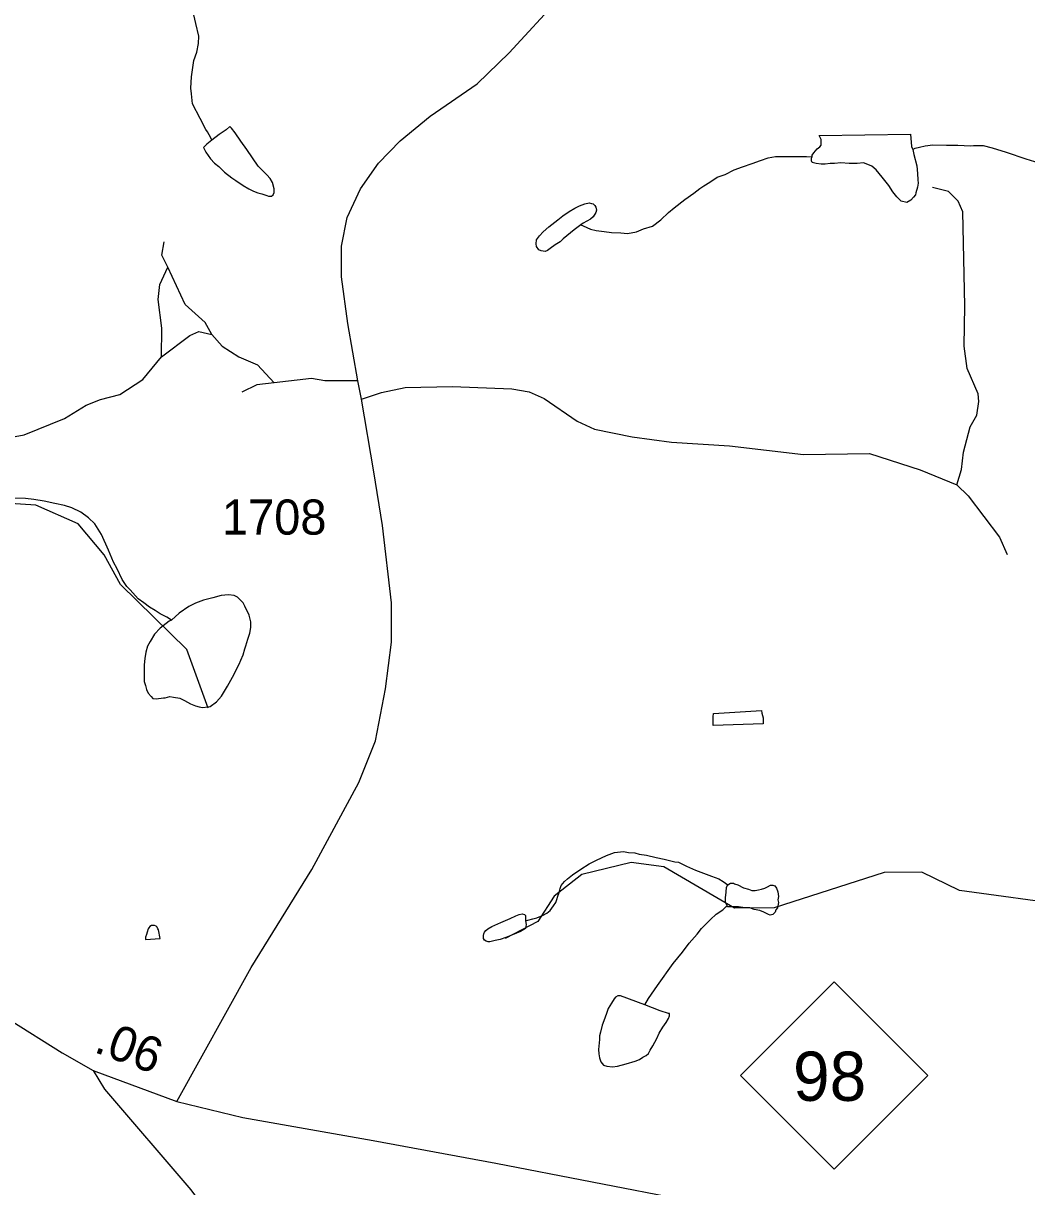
# Model space of a CAD drawing. Extents: x 2126262 to 2293712, y 749403 to 919119.
# Drawn here: x 2196447 to 2200014, y 807707 to 811845 of the extents above; entities that cross this region are included whole.
import ezdxf

# ---------------------------------------------------------------- set-up
doc = ezdxf.new("R2010")
doc.units = 0
for name, color, linetype in [('Exist Hydrographic Creek Single Shore', 7, 'Continuous'), ('Exist Hydrographic Misc Water Feature', 7, 'Continuous'), ('Exist Road Non-System Type 51', 7, 'Continuous'), ('Exist Road Primary NC Attributed', 7, 'Continuous'), ('Exist Road Primary NC Service Mileage Hundredths English Label', 7, 'Continuous'), ('Exist Road Primary NC Shield CELL', 7, 'Continuous'), ('Exist Road Primary NC Shield Number Label', 7, 'Continuous'), ('Exist Road Secondary Type 51 Attributed', 7, 'Continuous'), ('Exist Road Secondary Type 51 Number Label', 7, 'Continuous')]:
    doc.layers.add(name, color=color, linetype=linetype)

msp = doc.modelspace()

# ---------------------------------------------------------------- linework, layer by layer
at = {"layer": 'Exist Hydrographic Creek Single Shore'}
for points in [[(2197103.6, 809409.1), (2197027.5, 809617.3), (2196792.5, 809848.5), (2196733.7, 809954.7), (2196641.6, 810064.9), (2196490.7, 810130.3), (2196290.6, 810144.3), (2196081.6, 810342.1), (2195972.5, 810367.4), (2195947.7, 810433.5), (2196272.7, 811660.2), (2196402.8, 812077.4), (2196407.7, 812569.4), (2196347.6, 812852.8), (2196395.6, 813094.5), (2196460.6, 813270.3), (2196626.7, 813512.9), (2196633.7, 813578.4)], [(2201577.6, 808188.3), (2201335.7, 808304.9), (2201075.7, 808477.6), (2200941.6, 808611.6), (2200724.6, 808675), (2200174.7, 808706.1), (2199774.6, 808760.3), (2199640.7, 808825.3), (2199507.6, 808824.8), (2199116.6, 808698.4), (2198974.7, 808698), (2198723.7, 808844.3), (2198607.7, 808859.8), (2198432.5, 808817.4), (2198333.7, 808740.7), (2198275.7, 808650.1), (2198159.6, 808590.2)]]:
    msp.add_lwpolyline(points, dxfattribs=at)
at = {"layer": 'Exist Hydrographic Misc Water Feature'}
for points in [[(2197117.5, 811428.7), (2197113.6, 811436.6), (2197101.3, 811458.6), (2197095.3, 811466.5), (2197075, 811506.4), (2197048.6, 811558.2), (2197044.3, 811594.1), (2197042.2, 811614.1), (2197044.1, 811654.1), (2197053.5, 811712.2), (2197063.4, 811742.2), (2197069.1, 811772.3), (2197071.1, 811798.3), (2197060.5, 811844.2), (2197048.4, 811894.1)], [(2197117.5, 811428.7), (2197099.6, 811414.6), (2197087.8, 811402.5), (2197095.8, 811386.6), (2197112, 811362.6), (2197126.1, 811346.8), (2197142.1, 811334.9), (2197162.4, 811315), (2197188.2, 811295.2), (2197202.6, 811285.3), (2197228.6, 811267.5), (2197248.5, 811255.7), (2197264.7, 811247.8), (2197280.7, 811241.9), (2197294.9, 811238), (2197312.7, 811232.1), (2197318.9, 811230.1), (2197322.7, 811230.1), (2197328.9, 811230.2), (2197334.8, 811234.3), (2197338.7, 811242.3), (2197338.5, 811256.3), (2197332.6, 811278.2), (2197324.4, 811292.2), (2197312.3, 811306), (2197302.2, 811316), (2197282.1, 811335.8), (2197261.8, 811365.7), (2197241.8, 811395.6), (2197219.6, 811425.4), (2197199.3, 811455.3), (2197187.2, 811471.1), (2197181.1, 811477.1), (2197167.3, 811465), (2197143.3, 811448.8), (2197117.5, 811428.7)], [(2199251.3, 811369.4), (2199251.1, 811375.4), (2199257, 811383.4), (2199269.1, 811397.5), (2199278.7, 811405.5), (2199282.8, 811411.6), (2199282.8, 811421.6), (2199282.8, 811431.6), (2199276.5, 811445.5)], [(2199276.5, 811445.5), (2199600.5, 811449.7), (2199604.8, 811405.8), (2199608.9, 811395.9)], [(2199608.9, 811395.9), (2199616.9, 811399.9), (2199632.9, 811404), (2199652.8, 811408.1), (2199680.8, 811412.3), (2199728.8, 811410.7), (2199768.8, 811410.9), (2199814.7, 811409.2), (2199824.8, 811409.3), (2199858.8, 811409.5), (2199890.8, 811401.7), (2199940.9, 811386.1), (2200011, 811362.6), (2200073.1, 811343)], [(2198429, 811127.8), (2198437, 811123.8), (2198463.2, 811112), (2198483.3, 811108.1), (2198511.2, 811104.4), (2198537.3, 811100.5), (2198571.3, 811098.8), (2198595.3, 811096.9), (2198627.3, 811103.1), (2198651.1, 811113.4), (2198683.1, 811123.5), (2198712.8, 811145.7), (2198740.9, 811171.9), (2198760.6, 811188.1), (2198798.3, 811218.3), (2198830.3, 811240.5), (2198852, 811256.6), (2198866, 811266.8), (2198887.7, 811278.9), (2198913.7, 811297.1), (2198941.8, 811307.3), (2198973.6, 811323.5), (2199003.6, 811333.6), (2199037.4, 811345.9), (2199067.3, 811356.1), (2199095.2, 811366.3), (2199121.3, 811370.5), (2199157.3, 811370.7), (2199203.3, 811371.1), (2199231, 811371.2), (2199251.3, 811369.4)], [(2199608.9, 811395.9), (2199613, 811377.9), (2199623.2, 811337.9), (2199625.5, 811309.9), (2199627.5, 811288), (2199627.7, 811276), (2199625.9, 811262), (2199619.9, 811242), (2199618.1, 811233.9), (2199611.9, 811225.9), (2199602.1, 811215.8), (2199588, 811207.7), (2199568.1, 811211.6), (2199552.1, 811227.5), (2199538.1, 811245.4), (2199523.8, 811267.3), (2199499.6, 811297.1), (2199479.3, 811323), (2199463.3, 811336.9), (2199443.4, 811344.7), (2199433.3, 811348.6), (2199411.2, 811346.4), (2199383.3, 811346.3), (2199353.4, 811348.1), (2199331.2, 811345.9), (2199315.2, 811345.8), (2199297.4, 811343.7), (2199283.2, 811343.6), (2199265.2, 811345.5), (2199251.3, 811349.4), (2199249.2, 811355.4), (2199249.2, 811365.4), (2199251.3, 811369.4)], [(2198429, 811127.8), (2198405.2, 811109.7), (2198365.6, 811077.4), (2198355.6, 811067.3), (2198337.5, 811057.2), (2198319.7, 811043.1), (2198309.9, 811037), (2198301.9, 811033), (2198287.7, 811034.8), (2198279.7, 811038.8), (2198271.7, 811050.8), (2198269.5, 811060.7), (2198271.5, 811074.7), (2198281.6, 811088.7), (2198295.3, 811102.9), (2198315.2, 811121), (2198347, 811145.2), (2198364.8, 811159.3), (2198386.8, 811175.5), (2198406.9, 811187.6), (2198424.5, 811195.8), (2198442.5, 811201.9), (2198458.5, 811205.9), (2198466.5, 811204), (2198472.5, 811202.1), (2198478.6, 811196.1), (2198482.5, 811190.1), (2198484.8, 811180.1), (2198482.7, 811172.1), (2198472.9, 811156.1), (2198463, 811148), (2198437, 811133.8), (2198429, 811127.8)], [(2196973.3, 809722.2), (2196957.3, 809732.1), (2196932.9, 809744), (2196915.1, 809755.9), (2196895, 809767.7), (2196874.7, 809783.5), (2196854.8, 809797.4), (2196826.5, 809829.2), (2196814.6, 809841.1), (2196798.2, 809867), (2196780, 809904.9), (2196767.9, 809928.7), (2196749.6, 809970.6), (2196725.2, 810026.4), (2196701, 810064.3), (2196678.9, 810086.1), (2196650.8, 810105.9), (2196618.6, 810121.7), (2196592.6, 810129.5), (2196558.5, 810137.3), (2196520.6, 810145), (2196484.5, 810150.7), (2196454.6, 810154.5), (2196416.6, 810156.3)], [(2196973.3, 809722.2), (2196965.3, 809718.2), (2196933.6, 809694), (2196913.5, 809671.8), (2196897.9, 809645.7), (2196887.8, 809629.6), (2196882.1, 809607.7), (2196878.2, 809585.6), (2196876.3, 809563.6), (2196876.6, 809525.7), (2196876.8, 809503.7), (2196880.9, 809489.6), (2196885, 809475.8), (2196891.1, 809461.7), (2196901, 809449.9), (2196907.3, 809443.9), (2196919.2, 809442), (2196945, 809446.1), (2196951, 809446.2), (2196967, 809450.3), (2196981.1, 809448.4), (2197003.1, 809444.5), (2197019.3, 809436.7), (2197041.2, 809424.8), (2197059.3, 809416.9), (2197071.4, 809413.1), (2197083.2, 809411.1), (2197103.3, 809413.2), (2197111.3, 809415.3), (2197133.3, 809431.4), (2197151.1, 809451.6), (2197172.9, 809487.6), (2197196.4, 809529.8), (2197206.3, 809549.9), (2197214.3, 809565.9), (2197220, 809580), (2197228, 809598.1), (2197233.8, 809620.1), (2197237.9, 809630.1), (2197245.4, 809654.1), (2197251.6, 809676.2), (2197255.3, 809696.2), (2197255.3, 809716.2), (2197249.1, 809740.1), (2197234.8, 809772.1), (2197228.8, 809784), (2197208.5, 809803.9), (2197196.6, 809809.7), (2197176.5, 809811.6), (2197150.5, 809809.4), (2197120.6, 809801.2), (2197086.7, 809793), (2197058.8, 809782.8), (2197034.9, 809770.7), (2197001, 809746.4), (2196973.3, 809722.2)], [(2199077, 809352.8), (2198899.2, 809347.6), (2198899, 809365.6), (2198899, 809377.6), (2198900.8, 809389.6), (2199070.8, 809400.8), (2199072.9, 809390.8), (2199077, 809374.8), (2199077, 809366.8), (2199077, 809352.8)], [(2198231.9, 808653.2), (2198239.9, 808655.3), (2198258, 808659.4), (2198271.9, 808663.5), (2198292, 808671.7), (2198308, 808679.7), (2198319.7, 808689.8), (2198331.8, 808705.9), (2198339.8, 808718), (2198343.5, 808728), (2198347.6, 808740), (2198351.5, 808754), (2198355.2, 808768.1), (2198359.3, 808778.1), (2198371, 808792.2), (2198381, 808802.2), (2198399.1, 808816.4), (2198428.8, 808836.6), (2198458.7, 808854.8), (2198484.6, 808868.9), (2198520.5, 808885.2), (2198548.3, 808895.4), (2198580.3, 808899.6), (2198598.4, 808895.7), (2198620.3, 808893.9), (2198636.3, 808889.9), (2198662.6, 808886.1), (2198696.6, 808878.4), (2198724.5, 808872.5), (2198762.6, 808862.8), (2198776.6, 808860.9), (2198804.5, 808847.1), (2198836.9, 808833.4), (2198892.8, 808811.7), (2198918.9, 808801.9), (2198935.1, 808792.1), (2198951.1, 808780.2)], [(2198949.6, 808706.2), (2198943.5, 808718.1), (2198943.3, 808734.1), (2198945.3, 808754.1), (2198947, 808772.1), (2198951.1, 808780.2)], [(2198951.1, 808780.2), (2198961.1, 808786.2), (2198971, 808786.3), (2198975.1, 808784.3), (2198986.9, 808780.4), (2199007, 808770.5), (2199025.1, 808764.7), (2199037, 808760.7), (2199049.1, 808760.8), (2199061, 808762.9), (2199071, 808765), (2199083.1, 808769), (2199093, 808773.1), (2199103, 808779.2), (2199111, 808779.2), (2199119, 808777.3), (2199124.9, 808769.3), (2199129, 808755.4), (2199131.3, 808739.4), (2199129.3, 808727.4)], [(2199129.3, 808727.4), (2199131.5, 808717.4), (2199127.6, 808699.4), (2199121.5, 808691.4), (2199119.6, 808683.4), (2199111.8, 808675.3), (2199101.8, 808673.2), (2199095.8, 808675.2), (2199079.8, 808683.1), (2199065.5, 808689), (2199045.6, 808692.8), (2199029.6, 808698.8), (2199011.6, 808698.6), (2198989.6, 808702.5), (2198973.6, 808702.3), (2198959.5, 808702.2), (2198951.5, 808702.2), (2198949.6, 808706.2)], [(2198231.9, 808653.2), (2198234.2, 808639.3), (2198232.4, 808625.2), (2198214.5, 808615.1), (2198186.4, 808602.9), (2198162.4, 808592.8), (2198142.5, 808586.6), (2198124.7, 808582.5), (2198114.9, 808580.5), (2198104.8, 808578.4), (2198098.9, 808578.3), (2198092.7, 808580.3), (2198086.8, 808584.3), (2198082.5, 808590.2), (2198082.5, 808600.2), (2198084.5, 808606.2), (2198086.6, 808612.2), (2198090.5, 808618.3), (2198098.3, 808624.4), (2198112.2, 808632.4), (2198144.2, 808646.7), (2198178, 808660.9), (2198198.1, 808671), (2198210, 808675.1), (2198220.1, 808677.2), (2198228.1, 808675.2), (2198231.9, 808671.2), (2198231.9, 808667.2), (2198231.9, 808657.2), (2198231.9, 808653.2)], [(2198656, 808354.2), (2198669.9, 808376.4), (2198701.5, 808422.6), (2198757.1, 808500.9), (2198790.7, 808541.1), (2198814.5, 808573.3), (2198842.2, 808605.5), (2198858, 808625.6), (2198874, 808641.7), (2198889.8, 808657.7), (2198909.8, 808675.9), (2198933.4, 808692), (2198945.5, 808704.1), (2198949.6, 808706.2)], [(2196932.9, 808590.3), (2196926.8, 808620.3), (2196924.7, 808624.3), (2196922.7, 808630.2), (2196918.8, 808634.2), (2196912.8, 808636.2), (2196906.7, 808636.2), (2196902.8, 808636.1), (2196896.9, 808632.1), (2196892.8, 808628), (2196890.7, 808624), (2196886.8, 808612), (2196885, 808604), (2196881.1, 808594), (2196881.1, 808586), (2196932.9, 808590.3)], [(2198656, 808354.2), (2198569.9, 808385.6), (2198559.8, 808385.6), (2198552, 808381.5), (2198547.9, 808375.5), (2198538.1, 808359.4), (2198526.2, 808341.4), (2198520.3, 808323.4), (2198510.6, 808297.3), (2198504.5, 808281.2), (2198498.7, 808257.2), (2198494.8, 808243.2), (2198495, 808231.2), (2198491.3, 808195.2), (2198493.2, 808179.2), (2198495.4, 808165.2), (2198499.5, 808151.2), (2198509.6, 808139.3), (2198521.5, 808135.4), (2198541.6, 808133.5), (2198559.6, 808135.7), (2198589.6, 808143.8), (2198621.5, 808154.1), (2198637.3, 808160.1), (2198649.2, 808168.3), (2198661.3, 808174.3), (2198669.3, 808180.4), (2198675.3, 808192.4), (2198685.1, 808208.5), (2198698.9, 808234.6), (2198706.8, 808252.7), (2198720.6, 808274.7), (2198732.5, 808290.8), (2198740.3, 808304.9), (2198744.4, 808314.9), (2198744.4, 808322.8), (2198740.3, 808322.8), (2198710.3, 808332.6), (2198656, 808354.2)]]:
    msp.add_lwpolyline(points, dxfattribs=at)
at = {"layer": 'Exist Road Non-System Type 51'}
for points in [[(2199765, 810203.1), (2199781.7, 810257.6), (2199788.7, 810319), (2199812.4, 810409.8), (2199836.1, 810450.3), (2199843.8, 810499.9), (2199841, 810526.4), (2199802, 810617.2), (2199792.2, 810696.8), (2199793.6, 810839.2), (2199787.3, 811173.7), (2199770.6, 811211.4), (2199735.7, 811246.3), (2199678.5, 811260.3)], [(2196960.2, 810977.6), (2196938.6, 811020.2), (2196947, 811067.6)], [(2196937.9, 810657.8), (2196939.3, 810759.7), (2196926.7, 810861.7), (2196932.3, 810916.1), (2196960.2, 810977.6)], [(2197116.5, 810737.4), (2197093.5, 810780), (2197022.3, 810844.2), (2196960.2, 810977.6)], [(2196937.9, 810657.8), (2197038.4, 810734.6), (2197070.5, 810748.5), (2197116.5, 810737.4)], [(2197116.5, 810737.4), (2197153.5, 810696.2), (2197212.4, 810658.8), (2197279.4, 810629.5), (2197338, 810565.9)], [(2195968.1, 810080.3), (2196016.6, 810082.7), (2196052.2, 810077.1), (2196071.7, 810084.1), (2196096.9, 810113.5), (2196114.6, 810196.9), (2196178.1, 810257.6), (2196358.1, 810363.8), (2196449.5, 810381.2), (2196593.2, 810438.5), (2196670.7, 810486.7), (2196720.9, 810506.2), (2196789.3, 810524.4), (2196871.6, 810577.5), (2196937.9, 810657.8)], [(2197635.5, 810573), (2197518.5, 810573.2), (2197471, 810581.6), (2197338, 810565.9)], [(2197338, 810565.9), (2197277.1, 810559.2), (2197224, 810532.7)], [(2197648.7, 810508), (2197720.1, 810532), (2197803.8, 810548.8), (2197972.6, 810552.9), (2198183.3, 810544.6), (2198245.4, 810534.1), (2198298.5, 810510.3), (2198415.7, 810429.3), (2198477.1, 810401.4), (2198611, 810373.5), (2198750.6, 810355.3), (2198957.8, 810342.1), (2199220.1, 810311.3), (2199454.5, 810314.1), (2199635.2, 810256.2), (2199765, 810203.1)], [(2199765, 810203.1), (2199805.4, 810164), (2199917.1, 810017.4), (2199945, 809955.9)]]:
    msp.add_lwpolyline(points, dxfattribs=at)
at = {"layer": 'Exist Road Primary NC Attributed'}
for points in [[(2192160.1, 810972.4), (2192433.5, 810941.5), (2192619.8, 810897.5), (2192869.6, 810808.1), (2193078.2, 810711.1), (2193279.1, 810585.4), (2193942.6, 810055.4), (2194942.3, 809226.6), (2195096.5, 809103), (2195902.3, 808596.7), (2196396.3, 808302.1), (2196585, 808183), (2196695, 808120.3)], [(2196695, 808120.3), (2196992.8, 808010.2)], [(2196992.8, 808010.2), (2197227.5, 807953), (2197690.7, 807872), (2198126.1, 807791), (2198811.2, 807658.4), (2199374.9, 807560.6), (2199934.5, 807453.1), (2200590.3, 807333), (2201138.7, 807222.6), (2201311, 807191.2)]]:
    msp.add_lwpolyline(points, dxfattribs=at)
at = {"layer": 'Exist Road Primary NC Shield CELL'}
msp.add_lwpolyline([(2198996, 808102.2), (2199329, 808435.2), (2199662, 808102.2), (2199329, 807769.2)], close=True, dxfattribs=at)
at = {"layer": 'Exist Road Secondary Type 51 Attributed'}
for points in [[(2196992.8, 808010.2), (2197257.3, 808486.5), (2197472.9, 808835), (2197639.7, 809144.3), (2197699, 809293), (2197733.9, 809477.4), (2197756.2, 809643.6), (2197756.2, 809783.2), (2197723.4, 810059.1), (2197692.7, 810249), (2197648.7, 810508), (2197635.5, 810573), (2197600.6, 810776.9), (2197577.6, 810942.4), (2197577.6, 811051.3), (2197598.5, 811153.3), (2197645.2, 811255.9), (2197709.4, 811346.7), (2197786.2, 811426.3), (2197892.9, 811513.6), (2198060.4, 811629.5), (2198174.1, 811739.1), (2198355.5, 811937.4)], [(2196695, 808120.3), (2196735, 808053.8), (2197042.4, 807695.7), (2197157.6, 807541.3), (2197276.2, 807354.2), (2197526.6, 806951.3), (2197777.1, 806540), (2197853.9, 806446.4), (2198024.1, 806252.3), (2198238.3, 806008.6), (2198675.1, 805539.3), (2199067.2, 805093.8), (2199282.8, 804868.2), (2199430.7, 804690.9)]]:
    msp.add_lwpolyline(points, dxfattribs=at)

# ---------------------------------------------------------------- texts
at = {"layer": 'Exist Road Primary NC Service Mileage Hundredths English Label'}
msp.add_text('.06', height=125, rotation=339.7057, dxfattribs=at).set_placement((2196693.6, 808187.5))
at = {"layer": 'Exist Road Primary NC Shield Number Label'}
msp.add_text('98', height=175, dxfattribs=at).set_placement((2199183.2, 808012.5))
at = {"layer": 'Exist Road Secondary Type 51 Number Label'}
msp.add_text('1708', height=125, dxfattribs=at).set_placement((2197152.8, 810026))

doc.saveas('drawing.dxf')
